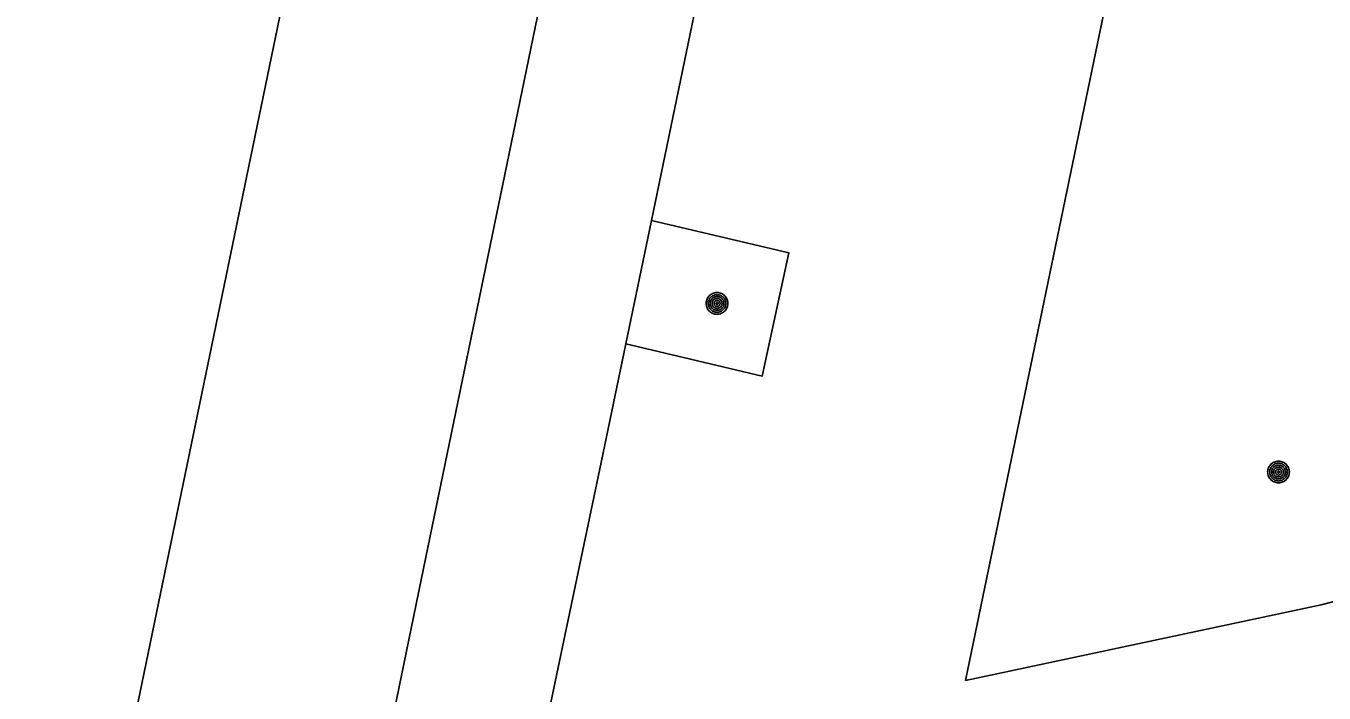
# Model space of a CAD drawing. Extents: x 81065 to 81486, y 452384 to 452681.
# Drawn here: x 81361.83 to 81377.25, y 452583.06 to 452590.99 of the extents above; entities that cross this region are included whole.
import ezdxf

# ---------------------------------------------------------------- set-up
doc = ezdxf.new("R2010")
doc.units = 0
for name, color, linetype in [('B-BH-GR-BOOM-S', 7, 'Continuous'), ('B-BH-VH-KANTOPSLUITING-GV', 7, 'Continuous'), ('B-WE-VW-MARKERING_LANGS_STREEP_11_010-G', 7, 'Continuous'), ('B-WE-VW-MARKERING_LANGS_STREEP_13_010-G', 7, 'Continuous')]:
    doc.layers.add(name, color=color, linetype=linetype)

msp = doc.modelspace()

# ---------------------------------------------------------------- linework, layer by layer
at = {"layer": 'B-BH-GR-BOOM-S'}
for points in [[(81369.91, 452587.692), (81369.911, 452587.678), (81369.913, 452587.665), (81369.917, 452587.652), (81369.921, 452587.639), (81369.927, 452587.627), (81369.935, 452587.616), (81369.943, 452587.605), (81369.953, 452587.596), (81369.963, 452587.587), (81369.975, 452587.58), (81369.987, 452587.574), (81369.999, 452587.569), (81370.012, 452587.566), (81370.026, 452587.563), (81370.039, 452587.563), (81370.053, 452587.563), (81370.066, 452587.566), (81370.079, 452587.569), (81370.092, 452587.574), (81370.104, 452587.58), (81370.115, 452587.587), (81370.125, 452587.596), (81370.135, 452587.605), (81370.143, 452587.616), (81370.151, 452587.627), (81370.157, 452587.639), (81370.162, 452587.652), (81370.165, 452587.665), (81370.167, 452587.678), (81370.168, 452587.692), (81370.167, 452587.705), (81370.165, 452587.718), (81370.162, 452587.731), (81370.157, 452587.744), (81370.151, 452587.756), (81370.143, 452587.767), (81370.135, 452587.778), (81370.125, 452587.787), (81370.115, 452587.796), (81370.104, 452587.803), (81370.092, 452587.809), (81370.079, 452587.814), (81370.066, 452587.818), (81370.053, 452587.82), (81370.039, 452587.82), (81370.026, 452587.82), (81370.012, 452587.818), (81369.999, 452587.814), (81369.987, 452587.809), (81369.975, 452587.803), (81369.963, 452587.796), (81369.953, 452587.787), (81369.943, 452587.778), (81369.935, 452587.767), (81369.927, 452587.756), (81369.921, 452587.744), (81369.917, 452587.731), (81369.913, 452587.718), (81369.911, 452587.705), (81369.91, 452587.692)], [(81369.935, 452587.692), (81369.935, 452587.681), (81369.937, 452587.67), (81369.94, 452587.659), (81369.944, 452587.649), (81369.949, 452587.639), (81369.955, 452587.63), (81369.962, 452587.622), (81369.969, 452587.614), (81369.978, 452587.607), (81369.987, 452587.601), (81369.997, 452587.596), (81370.007, 452587.592), (81370.017, 452587.589), (81370.028, 452587.588), (81370.039, 452587.587), (81370.05, 452587.588), (81370.061, 452587.589), (81370.071, 452587.592), (81370.082, 452587.596), (81370.091, 452587.601), (81370.1, 452587.607), (81370.109, 452587.614), (81370.117, 452587.622), (81370.124, 452587.63), (81370.13, 452587.639), (81370.135, 452587.649), (81370.138, 452587.659), (81370.141, 452587.67), (81370.143, 452587.681), (81370.144, 452587.692), (81370.143, 452587.703), (81370.141, 452587.713), (81370.138, 452587.724), (81370.135, 452587.734), (81370.13, 452587.744), (81370.124, 452587.753), (81370.117, 452587.761), (81370.109, 452587.769), (81370.1, 452587.776), (81370.091, 452587.782), (81370.082, 452587.787), (81370.071, 452587.791), (81370.061, 452587.794), (81370.05, 452587.795), (81370.039, 452587.796), (81370.028, 452587.795), (81370.017, 452587.794), (81370.007, 452587.791), (81369.997, 452587.787), (81369.987, 452587.782), (81369.978, 452587.776), (81369.969, 452587.769), (81369.962, 452587.761), (81369.955, 452587.753), (81369.949, 452587.744), (81369.944, 452587.734), (81369.94, 452587.724), (81369.937, 452587.713), (81369.935, 452587.703), (81369.935, 452587.692)], [(81369.958, 452587.692), (81369.958, 452587.683), (81369.959, 452587.675), (81369.962, 452587.666), (81369.965, 452587.658), (81369.968, 452587.651), (81369.973, 452587.644), (81369.979, 452587.637), (81369.984, 452587.631), (81369.991, 452587.626), (81369.998, 452587.621), (81370.006, 452587.617), (81370.014, 452587.614), (81370.022, 452587.612), (81370.031, 452587.61), (81370.039, 452587.61), (81370.048, 452587.61), (81370.056, 452587.612), (81370.064, 452587.614), (81370.072, 452587.617), (81370.08, 452587.621), (81370.087, 452587.626), (81370.094, 452587.631), (81370.1, 452587.637), (81370.105, 452587.644), (81370.11, 452587.651), (81370.114, 452587.658), (81370.117, 452587.666), (81370.119, 452587.675), (81370.12, 452587.683), (81370.121, 452587.692), (81370.12, 452587.7), (81370.119, 452587.708), (81370.117, 452587.717), (81370.114, 452587.725), (81370.11, 452587.732), (81370.105, 452587.739), (81370.1, 452587.746), (81370.094, 452587.752), (81370.087, 452587.758), (81370.08, 452587.762), (81370.072, 452587.766), (81370.064, 452587.769), (81370.056, 452587.771), (81370.048, 452587.773), (81370.039, 452587.773), (81370.031, 452587.773), (81370.022, 452587.771), (81370.014, 452587.769), (81370.006, 452587.766), (81369.998, 452587.762), (81369.991, 452587.758), (81369.984, 452587.752), (81369.979, 452587.746), (81369.973, 452587.739), (81369.968, 452587.732), (81369.965, 452587.725), (81369.962, 452587.717), (81369.959, 452587.708), (81369.958, 452587.7), (81369.958, 452587.692)], [(81369.98, 452587.692), (81369.981, 452587.685), (81369.982, 452587.679), (81369.983, 452587.673), (81369.985, 452587.668), (81369.988, 452587.662), (81369.992, 452587.657), (81369.995, 452587.652), (81370, 452587.648), (81370.005, 452587.644), (81370.01, 452587.641), (81370.015, 452587.638), (81370.021, 452587.636), (81370.027, 452587.634), (81370.033, 452587.633), (81370.039, 452587.633), (81370.045, 452587.633), (81370.051, 452587.634), (81370.057, 452587.636), (81370.063, 452587.638), (81370.068, 452587.641), (81370.074, 452587.644), (81370.078, 452587.648), (81370.083, 452587.652), (81370.087, 452587.657), (81370.09, 452587.662), (81370.093, 452587.668), (81370.095, 452587.673), (81370.097, 452587.679), (81370.098, 452587.685), (81370.098, 452587.692), (81370.098, 452587.698), (81370.097, 452587.704), (81370.095, 452587.71), (81370.093, 452587.715), (81370.09, 452587.721), (81370.087, 452587.726), (81370.083, 452587.731), (81370.078, 452587.735), (81370.074, 452587.739), (81370.068, 452587.742), (81370.063, 452587.745), (81370.057, 452587.747), (81370.051, 452587.749), (81370.045, 452587.75), (81370.039, 452587.75), (81370.033, 452587.75), (81370.027, 452587.749), (81370.021, 452587.747), (81370.015, 452587.745), (81370.01, 452587.742), (81370.005, 452587.739), (81370, 452587.735), (81369.995, 452587.731), (81369.992, 452587.726), (81369.988, 452587.721), (81369.985, 452587.715), (81369.983, 452587.71), (81369.982, 452587.704), (81369.981, 452587.698), (81369.98, 452587.692)], [(81370.003, 452587.692), (81370.004, 452587.688), (81370.004, 452587.684), (81370.005, 452587.681), (81370.006, 452587.677), (81370.008, 452587.674), (81370.01, 452587.671), (81370.013, 452587.668), (81370.015, 452587.665), (81370.018, 452587.663), (81370.021, 452587.661), (81370.025, 452587.659), (81370.028, 452587.658), (81370.032, 452587.657), (81370.035, 452587.656), (81370.039, 452587.656), (81370.043, 452587.656), (81370.046, 452587.657), (81370.05, 452587.658), (81370.054, 452587.659), (81370.057, 452587.661), (81370.06, 452587.663), (81370.063, 452587.665), (81370.066, 452587.668), (81370.068, 452587.671), (81370.07, 452587.674), (81370.072, 452587.677), (81370.073, 452587.681), (81370.074, 452587.684), (81370.075, 452587.688), (81370.075, 452587.692), (81370.075, 452587.695), (81370.074, 452587.699), (81370.073, 452587.703), (81370.072, 452587.706), (81370.07, 452587.709), (81370.068, 452587.713), (81370.066, 452587.716), (81370.063, 452587.718), (81370.06, 452587.721), (81370.057, 452587.723), (81370.054, 452587.724), (81370.05, 452587.726), (81370.046, 452587.727), (81370.043, 452587.727), (81370.039, 452587.727), (81370.035, 452587.727), (81370.032, 452587.727), (81370.028, 452587.726), (81370.025, 452587.724), (81370.021, 452587.723), (81370.018, 452587.721), (81370.015, 452587.718), (81370.013, 452587.716), (81370.01, 452587.713), (81370.008, 452587.709), (81370.006, 452587.706), (81370.005, 452587.703), (81370.004, 452587.699), (81370.004, 452587.695), (81370.003, 452587.692)], [(81370.026, 452587.692), (81370.026, 452587.69), (81370.026, 452587.689), (81370.027, 452587.688), (81370.027, 452587.686), (81370.028, 452587.685), (81370.029, 452587.684), (81370.03, 452587.683), (81370.031, 452587.682), (81370.031, 452587.681), (81370.033, 452587.68), (81370.034, 452587.68), (81370.035, 452587.679), (81370.036, 452587.679), (81370.038, 452587.679), (81370.039, 452587.679), (81370.041, 452587.679), (81370.042, 452587.679), (81370.043, 452587.679), (81370.044, 452587.68), (81370.046, 452587.68), (81370.047, 452587.681), (81370.048, 452587.682), (81370.049, 452587.683), (81370.05, 452587.684), (81370.05, 452587.685), (81370.051, 452587.686), (81370.051, 452587.688), (81370.052, 452587.689), (81370.052, 452587.69), (81370.052, 452587.692), (81370.052, 452587.693), (81370.052, 452587.694), (81370.051, 452587.696), (81370.051, 452587.697), (81370.05, 452587.698), (81370.05, 452587.699), (81370.049, 452587.7), (81370.048, 452587.701), (81370.047, 452587.702), (81370.046, 452587.703), (81370.044, 452587.703), (81370.043, 452587.704), (81370.042, 452587.704), (81370.041, 452587.704), (81370.039, 452587.704), (81370.038, 452587.704), (81370.036, 452587.704), (81370.035, 452587.704), (81370.034, 452587.703), (81370.033, 452587.703), (81370.031, 452587.702), (81370.031, 452587.701), (81370.03, 452587.7), (81370.029, 452587.699), (81370.028, 452587.698), (81370.027, 452587.697), (81370.027, 452587.696), (81370.026, 452587.694), (81370.026, 452587.693), (81370.026, 452587.692)], [(81376.579, 452585.688), (81376.58, 452585.674), (81376.582, 452585.661), (81376.586, 452585.648), (81376.59, 452585.635), (81376.596, 452585.623), (81376.604, 452585.612), (81376.612, 452585.601), (81376.622, 452585.592), (81376.632, 452585.583), (81376.644, 452585.576), (81376.656, 452585.57), (81376.668, 452585.565), (81376.681, 452585.562), (81376.695, 452585.559), (81376.708, 452585.559), (81376.722, 452585.559), (81376.735, 452585.562), (81376.748, 452585.565), (81376.761, 452585.57), (81376.773, 452585.576), (81376.784, 452585.583), (81376.794, 452585.592), (81376.804, 452585.601), (81376.812, 452585.612), (81376.82, 452585.623), (81376.826, 452585.635), (81376.831, 452585.648), (81376.834, 452585.661), (81376.836, 452585.674), (81376.837, 452585.688), (81376.836, 452585.701), (81376.834, 452585.714), (81376.831, 452585.727), (81376.826, 452585.74), (81376.82, 452585.752), (81376.812, 452585.763), (81376.804, 452585.774), (81376.794, 452585.783), (81376.784, 452585.792), (81376.773, 452585.799), (81376.761, 452585.805), (81376.748, 452585.81), (81376.735, 452585.814), (81376.722, 452585.816), (81376.708, 452585.816), (81376.695, 452585.816), (81376.681, 452585.814), (81376.668, 452585.81), (81376.656, 452585.805), (81376.644, 452585.799), (81376.632, 452585.792), (81376.622, 452585.783), (81376.612, 452585.774), (81376.604, 452585.763), (81376.596, 452585.752), (81376.59, 452585.74), (81376.586, 452585.727), (81376.582, 452585.714), (81376.58, 452585.701), (81376.579, 452585.688)], [(81376.604, 452585.688), (81376.604, 452585.677), (81376.606, 452585.666), (81376.609, 452585.655), (81376.613, 452585.645), (81376.618, 452585.635), (81376.624, 452585.626), (81376.631, 452585.618), (81376.638, 452585.61), (81376.647, 452585.603), (81376.656, 452585.597), (81376.666, 452585.592), (81376.676, 452585.588), (81376.686, 452585.585), (81376.697, 452585.584), (81376.708, 452585.583), (81376.719, 452585.584), (81376.73, 452585.585), (81376.74, 452585.588), (81376.751, 452585.592), (81376.76, 452585.597), (81376.769, 452585.603), (81376.778, 452585.61), (81376.786, 452585.618), (81376.793, 452585.626), (81376.799, 452585.635), (81376.804, 452585.645), (81376.807, 452585.655), (81376.81, 452585.666), (81376.812, 452585.677), (81376.813, 452585.688), (81376.812, 452585.699), (81376.81, 452585.709), (81376.807, 452585.72), (81376.804, 452585.73), (81376.799, 452585.74), (81376.793, 452585.749), (81376.786, 452585.757), (81376.778, 452585.765), (81376.769, 452585.772), (81376.76, 452585.778), (81376.751, 452585.783), (81376.74, 452585.787), (81376.73, 452585.79), (81376.719, 452585.791), (81376.708, 452585.792), (81376.697, 452585.791), (81376.686, 452585.79), (81376.676, 452585.787), (81376.666, 452585.783), (81376.656, 452585.778), (81376.647, 452585.772), (81376.638, 452585.765), (81376.631, 452585.757), (81376.624, 452585.749), (81376.618, 452585.74), (81376.613, 452585.73), (81376.609, 452585.72), (81376.606, 452585.709), (81376.604, 452585.699), (81376.604, 452585.688)], [(81376.627, 452585.688), (81376.627, 452585.679), (81376.628, 452585.671), (81376.631, 452585.662), (81376.634, 452585.654), (81376.637, 452585.647), (81376.642, 452585.64), (81376.648, 452585.633), (81376.653, 452585.627), (81376.66, 452585.622), (81376.667, 452585.617), (81376.675, 452585.613), (81376.683, 452585.61), (81376.691, 452585.608), (81376.7, 452585.606), (81376.708, 452585.606), (81376.717, 452585.606), (81376.725, 452585.608), (81376.733, 452585.61), (81376.741, 452585.613), (81376.749, 452585.617), (81376.756, 452585.622), (81376.763, 452585.627), (81376.769, 452585.633), (81376.774, 452585.64), (81376.779, 452585.647), (81376.783, 452585.654), (81376.786, 452585.662), (81376.788, 452585.671), (81376.789, 452585.679), (81376.79, 452585.688), (81376.789, 452585.696), (81376.788, 452585.704), (81376.786, 452585.713), (81376.783, 452585.721), (81376.779, 452585.728), (81376.774, 452585.735), (81376.769, 452585.742), (81376.763, 452585.748), (81376.756, 452585.754), (81376.749, 452585.758), (81376.741, 452585.762), (81376.733, 452585.765), (81376.725, 452585.767), (81376.717, 452585.769), (81376.708, 452585.769), (81376.7, 452585.769), (81376.691, 452585.767), (81376.683, 452585.765), (81376.675, 452585.762), (81376.667, 452585.758), (81376.66, 452585.754), (81376.653, 452585.748), (81376.648, 452585.742), (81376.642, 452585.735), (81376.637, 452585.728), (81376.634, 452585.721), (81376.631, 452585.713), (81376.628, 452585.704), (81376.627, 452585.696), (81376.627, 452585.688)], [(81376.649, 452585.688), (81376.65, 452585.681), (81376.651, 452585.675), (81376.652, 452585.669), (81376.654, 452585.664), (81376.657, 452585.658), (81376.661, 452585.653), (81376.664, 452585.648), (81376.669, 452585.644), (81376.674, 452585.64), (81376.679, 452585.637), (81376.684, 452585.634), (81376.69, 452585.632), (81376.696, 452585.63), (81376.702, 452585.629), (81376.708, 452585.629), (81376.714, 452585.629), (81376.72, 452585.63), (81376.726, 452585.632), (81376.732, 452585.634), (81376.737, 452585.637), (81376.743, 452585.64), (81376.747, 452585.644), (81376.752, 452585.648), (81376.756, 452585.653), (81376.759, 452585.658), (81376.762, 452585.664), (81376.764, 452585.669), (81376.766, 452585.675), (81376.767, 452585.681), (81376.767, 452585.688), (81376.767, 452585.694), (81376.766, 452585.7), (81376.764, 452585.706), (81376.762, 452585.711), (81376.759, 452585.717), (81376.756, 452585.722), (81376.752, 452585.727), (81376.747, 452585.731), (81376.743, 452585.735), (81376.737, 452585.738), (81376.732, 452585.741), (81376.726, 452585.743), (81376.72, 452585.745), (81376.714, 452585.746), (81376.708, 452585.746), (81376.702, 452585.746), (81376.696, 452585.745), (81376.69, 452585.743), (81376.684, 452585.741), (81376.679, 452585.738), (81376.674, 452585.735), (81376.669, 452585.731), (81376.664, 452585.727), (81376.661, 452585.722), (81376.657, 452585.717), (81376.654, 452585.711), (81376.652, 452585.706), (81376.651, 452585.7), (81376.65, 452585.694), (81376.649, 452585.688)], [(81376.672, 452585.688), (81376.673, 452585.684), (81376.673, 452585.68), (81376.674, 452585.677), (81376.675, 452585.673), (81376.677, 452585.67), (81376.679, 452585.667), (81376.682, 452585.664), (81376.684, 452585.661), (81376.687, 452585.659), (81376.69, 452585.657), (81376.694, 452585.655), (81376.697, 452585.654), (81376.701, 452585.653), (81376.704, 452585.652), (81376.708, 452585.652), (81376.712, 452585.652), (81376.715, 452585.653), (81376.719, 452585.654), (81376.723, 452585.655), (81376.726, 452585.657), (81376.729, 452585.659), (81376.732, 452585.661), (81376.735, 452585.664), (81376.737, 452585.667), (81376.739, 452585.67), (81376.741, 452585.673), (81376.742, 452585.677), (81376.743, 452585.68), (81376.744, 452585.684), (81376.744, 452585.688), (81376.744, 452585.691), (81376.743, 452585.695), (81376.742, 452585.699), (81376.741, 452585.702), (81376.739, 452585.705), (81376.737, 452585.709), (81376.735, 452585.712), (81376.732, 452585.714), (81376.729, 452585.717), (81376.726, 452585.719), (81376.723, 452585.72), (81376.719, 452585.722), (81376.715, 452585.723), (81376.712, 452585.723), (81376.708, 452585.723), (81376.704, 452585.723), (81376.701, 452585.723), (81376.697, 452585.722), (81376.694, 452585.72), (81376.69, 452585.719), (81376.687, 452585.717), (81376.684, 452585.714), (81376.682, 452585.712), (81376.679, 452585.709), (81376.677, 452585.705), (81376.675, 452585.702), (81376.674, 452585.699), (81376.673, 452585.695), (81376.673, 452585.691), (81376.672, 452585.688)], [(81376.695, 452585.688), (81376.695, 452585.686), (81376.695, 452585.685), (81376.696, 452585.684), (81376.696, 452585.682), (81376.697, 452585.681), (81376.698, 452585.68), (81376.699, 452585.679), (81376.7, 452585.678), (81376.7, 452585.677), (81376.702, 452585.676), (81376.703, 452585.676), (81376.704, 452585.675), (81376.705, 452585.675), (81376.707, 452585.675), (81376.708, 452585.675), (81376.71, 452585.675), (81376.711, 452585.675), (81376.712, 452585.675), (81376.713, 452585.676), (81376.715, 452585.676), (81376.716, 452585.677), (81376.717, 452585.678), (81376.718, 452585.679), (81376.719, 452585.68), (81376.719, 452585.681), (81376.72, 452585.682), (81376.72, 452585.684), (81376.721, 452585.685), (81376.721, 452585.686), (81376.721, 452585.688), (81376.721, 452585.689), (81376.721, 452585.69), (81376.72, 452585.692), (81376.72, 452585.693), (81376.719, 452585.694), (81376.719, 452585.695), (81376.718, 452585.696), (81376.717, 452585.697), (81376.716, 452585.698), (81376.715, 452585.699), (81376.713, 452585.699), (81376.712, 452585.7), (81376.711, 452585.7), (81376.71, 452585.7), (81376.708, 452585.7), (81376.707, 452585.7), (81376.705, 452585.7), (81376.704, 452585.7), (81376.703, 452585.699), (81376.702, 452585.699), (81376.7, 452585.698), (81376.7, 452585.697), (81376.699, 452585.696), (81376.698, 452585.695), (81376.697, 452585.694), (81376.696, 452585.693), (81376.696, 452585.692), (81376.695, 452585.69), (81376.695, 452585.689), (81376.695, 452585.688)]]:
    msp.add_lwpolyline(points, dxfattribs=at)
at = {"layer": 'B-BH-VH-KANTOPSLUITING-GV'}
for p, q in [((81376.456, 452599.952), (81372.989, 452583.209)), ((81369.259, 452588.679), (81370.417, 452594.264)), ((81369.259, 452588.679), (81368.955, 452587.211))]:
    msp.add_line(p, q, dxfattribs=at)
for points in [[(81372.989, 452583.209), (81377.213, 452584.108), (81378.998, 452584.573), (81380.642, 452585.412), (81382.067, 452586.583), (81382.824, 452587.471), (81384.275, 452589.557), (81384.45, 452589.826), (81385.224, 452591.449), (81388.21, 452599.952)], [(81368.955, 452587.211), (81370.576, 452586.829), (81370.892, 452588.294), (81369.259, 452588.679)], [(81368.321, 452584.175), (81368.662, 452585.799), (81368.955, 452587.211)], [(81365.582, 452571.02), (81366.609, 452576.015), (81367.636, 452580.907), (81368.321, 452584.175)]]:
    msp.add_lwpolyline(points, dxfattribs=at)
at = {"layer": 'B-WE-VW-MARKERING_LANGS_STREEP_11_010-G'}
for p, q in [((81369.386, 452598.287), (81366.554, 452584.541)), ((81366.554, 452584.541), (81363.764, 452571.02))]:
    msp.add_line(p, q, dxfattribs=at)
at = {"layer": 'B-WE-VW-MARKERING_LANGS_STREEP_13_010-G'}
msp.add_line((81360.701, 452571.02), (81379.855, 452663.838), dxfattribs=at)

doc.saveas('drawing.dxf')
